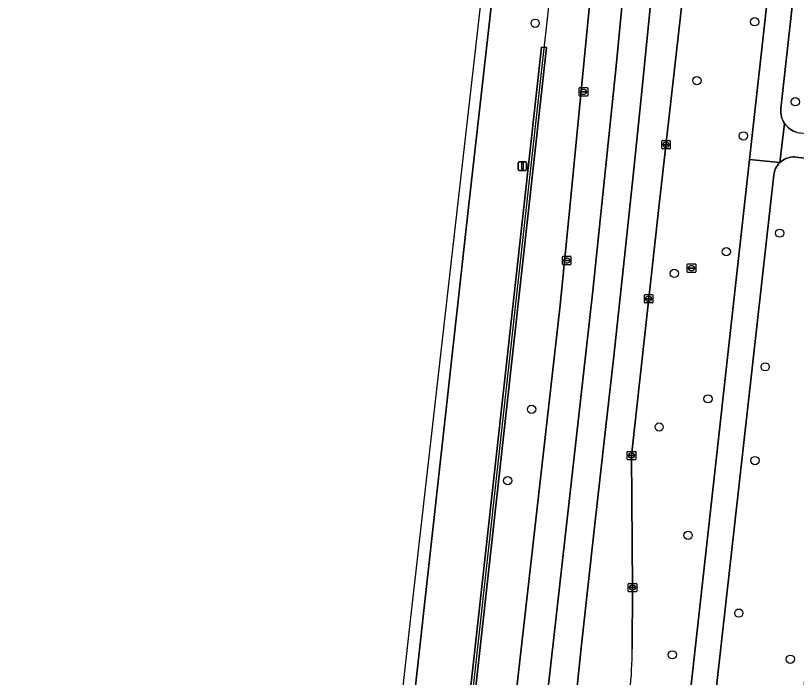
# Model space of a CAD drawing. Extents: x 162026 to 163502, y 387295 to 388169.
# Drawn here: x 162038 to 162130.7, y 387944.2 to 388022.7 of the extents above; entities that cross this region are included whole.
import ezdxf

# ---------------------------------------------------------------- set-up
doc = ezdxf.new("R2010")
doc.units = 0
for name, color, linetype in [('IMGEO_Berm_groen', 7, 'Continuous'), ('IMGEO_Boom', 7, 'Continuous'), ('IMGEO_Fietspad_gesloten', 7, 'Continuous'), ('IMGEO_Fietspad_open', 7, 'Continuous'), ('IMGEO_Groenvoorziening', 7, 'Continuous'), ('IMGEO_Haag', 7, 'Continuous'), ('IMGEO_Hek', 7, 'Continuous'), ('IMGEO_Kolk', 7, 'Continuous'), ('IMGEO_Lichtmast', 7, 'Continuous'), ('IMGEO_Rijbaan_regionaal_gesloten', 7, 'Continuous'), ('IMGEO_Rioolput', 7, 'Continuous')]:
    doc.layers.add(name, color=color, linetype=linetype)

msp = doc.modelspace()

# ---------------------------------------------------------------- linework, layer by layer
at = {"layer": 'IMGEO_Berm_groen'}
for points in [[(162105.986, 387854.562), (162111.817, 387855.506), (162113.437, 387855.753), (162112.662, 387863.447), (162112.42, 387869.087), (162112.294, 387873.71), (162112.881, 387895.541), (162113.946, 387905.236), (162124.476, 388000), (162125.11, 388005.69), (162136.597, 388108.731), (162142.635, 388164.961), (162133.655, 388165.852)], [(162133.655, 388165.852), (162130.423, 388141.544), (162128.88, 388128.181), (162114.362, 388000), (162111.105, 387970.557), (162111.227, 387954.891), (162111.178, 387947.636)], [(162145.439, 388160.548), (162145.131, 388158.602), (162128.834, 388011.725), (162128.818, 388011.491), (162128.823, 388011.257), (162128.849, 388011.024), (162128.895, 388010.794), (162128.962, 388010.569), (162129.049, 388010.351), (162129.155, 388010.142), (162129.279, 388009.943), (162129.42, 388009.756), (162129.578, 388009.582), (162129.75, 388009.423), (162129.936, 388009.28), (162130.134, 388009.155), (162130.343, 388009.047), (162130.56, 388008.959), (162130.784, 388008.89), (162131.013, 388008.842), (162131.166, 388008.821), (162138.907, 388008.012), (162156.097, 388162.257)], [(162071.42, 387707.267), (162076.229, 387750), (162089.042, 387865.143), (162091.359, 387886.839), (162092.788, 387900.224), (162096.151, 387931.204), (162102.643, 387988.4), (162103.786, 388000), (162107.741, 388040.671)], [(162095.156, 388030.116), (162091.784, 388000), (162079.391, 387888.288), (162064.05, 387750), (162057.767, 387693.483)]]:
    msp.add_lwpolyline(points, dxfattribs=at)
for points in [[(162070.558, 387750.033), (162070.715, 387751.433), (162082.73, 387858.959), (162085.888, 387887.498), (162092.582, 387948.213), (162098.331, 388000.033), (162100.436, 388019.009), (162101.034, 388018.962), (162098.927, 387999.967), (162093.178, 387948.147), (162086.483, 387887.426), (162083.326, 387858.893), (162071.311, 387751.367), (162071.154, 387749.967), (162064.775, 387692.973), (162048.017, 387543.217), (162038.634, 387465.803), (162038.336, 387465.839), (162038.038, 387465.875), (162047.421, 387543.289), (162064.177, 387693.016)], [(162137.882, 388000), (162138.442, 388005.018), (162130.661, 388005.962), (162130.448, 388005.978), (162130.235, 388005.976), (162130.022, 388005.954), (162129.813, 388005.913), (162129.608, 388005.854), (162129.409, 388005.776), (162129.217, 388005.682), (162129.035, 388005.57), (162128.864, 388005.443), (162128.705, 388005.301), (162128.559, 388005.145), (162128.427, 388004.977), (162128.311, 388004.797), (162128.212, 388004.608), (162128.13, 388004.411), (162128.066, 388004.208), (162128.02, 388003.999), (162128, 388003.861), (162127.56, 388000), (162118.651, 387920.601), (162128.927, 387919.374)]]:
    msp.add_lwpolyline(points, close=True, dxfattribs=at)
msp.add_arc((162075.406, 387947.084), 35.776, 352.90103, 0.88354, dxfattribs=at)
at = {"layer": 'IMGEO_Boom'}
for centre in [(162099.68, 388021.84), (162125.729, 388022.016), (162118.867, 388015.036), (162130.547, 388012.525), (162124.388, 388008.475), (162128.688, 387996.939), (162122.358, 387994.738), (162116.191, 387992.162), (162126.972, 387981.081), (162120.195, 387977.287), (162099.251, 387976.037), (162114.396, 387973.942), (162125.757, 387969.962), (162096.424, 387967.583), (162117.824, 387961.089), (162123.846, 387951.865), (162115.956, 387946.918), (162129.961, 387946.395)]:
    msp.add_circle(centre, 0.489, dxfattribs=at)
at = {"layer": 'IMGEO_Fietspad_gesloten'}
msp.add_lwpolyline([(162142.635, 388164.961), (162136.597, 388108.731), (162125.11, 388005.69), (162128.705, 388005.301), (162129.279, 388009.943), (162129.155, 388010.142), (162129.049, 388010.351), (162128.962, 388010.569), (162128.895, 388010.794), (162128.849, 388011.024), (162128.823, 388011.257), (162128.818, 388011.491), (162128.834, 388011.725), (162145.131, 388158.602), (162145.348, 388160.554), (162145.79, 388164.648)], close=True, dxfattribs=at)
msp.add_lwpolyline([(162118.651, 387920.601), (162127.56, 388000), (162128, 388003.861), (162128.02, 388003.999), (162128.066, 388004.208), (162128.13, 388004.411), (162128.212, 388004.608), (162128.311, 388004.797), (162128.427, 388004.977), (162128.559, 388005.145), (162128.705, 388005.301), (162125.11, 388005.69), (162124.476, 388000), (162113.946, 387905.236)], dxfattribs=at)
at = {"layer": 'IMGEO_Fietspad_open'}
msp.add_lwpolyline([(162130.784, 388008.89), (162130.56, 388008.959), (162130.343, 388009.047), (162130.134, 388009.155), (162129.936, 388009.28), (162129.75, 388009.423), (162129.578, 388009.582), (162129.42, 388009.756), (162129.279, 388009.943), (162128.705, 388005.301), (162128.864, 388005.443), (162129.035, 388005.57), (162129.217, 388005.682), (162129.409, 388005.776), (162129.608, 388005.854), (162129.813, 388005.913), (162130.022, 388005.954), (162130.235, 388005.976), (162130.448, 388005.978), (162130.661, 388005.962), (162138.442, 388005.018)], dxfattribs=at)
at = {"layer": 'IMGEO_Groenvoorziening'}
msp.add_lwpolyline([(162064.775, 387692.973), (162071.154, 387749.967), (162071.311, 387751.367), (162083.326, 387858.893), (162086.483, 387887.426), (162093.178, 387948.147), (162098.927, 387999.967), (162101.034, 388018.962), (162100.436, 388019.009), (162098.331, 388000.033), (162092.582, 387948.213), (162085.888, 387887.498), (162082.73, 387858.959), (162070.715, 387751.433), (162070.558, 387750.033), (162064.177, 387693.016), (162047.421, 387543.289), (162038.038, 387465.875), (162038.336, 387465.839), (162038.634, 387465.803), (162048.017, 387543.217)], close=True, dxfattribs=at)
at = {"layer": 'IMGEO_Haag'}
msp.add_lwpolyline([(162064.775, 387692.973), (162071.154, 387749.967), (162071.311, 387751.367), (162083.326, 387858.893), (162086.483, 387887.426), (162093.178, 387948.147), (162098.927, 387999.967), (162101.034, 388018.962), (162100.436, 388019.009), (162098.331, 388000.033), (162092.582, 387948.213), (162085.888, 387887.498), (162082.73, 387858.959), (162070.715, 387751.433), (162070.558, 387750.033), (162064.177, 387693.016), (162047.421, 387543.289), (162038.038, 387465.875), (162038.336, 387465.839), (162038.634, 387465.803), (162048.017, 387543.217)], close=True, dxfattribs=at)
at = {"layer": 'IMGEO_Hek'}
msp.add_lwpolyline([(162112.343, 388167.962), (162112.333, 388167.506), (162111.999, 388154.871), (162111.544, 388142.241), (162110.97, 388129.615), (162110.276, 388116.995), (162109.462, 388104.382), (162108.529, 388091.778), (162107.705, 388081.806), (162098.629, 388000), (162092.88, 387948.18), (162086.186, 387887.462)], dxfattribs=at)
at = {"layer": 'IMGEO_Kolk'}
for p, q in [((162104.91, 388013.282), (162104.91, 388014.134)), ((162104.985, 388014.208), (162105.837, 388014.208)), ((162105.398, 388013.988), (162105.423, 388013.988)), ((162105.911, 388014.134), (162105.911, 388013.282)), ((162105.837, 388013.208), (162104.985, 388013.208)), ((162105.169, 388013.702), (162105.169, 388013.714)), ((162105.607, 388013.665), (162105.209, 388013.665)), ((162105.212, 388013.751), (162105.61, 388013.751)), ((162105.421, 388013.428), (162105.396, 388013.428)), ((162105.653, 388013.714), (162105.653, 388013.702)), ((162114.708, 388007.01), (162114.708, 388007.862)), ((162114.783, 388007.936), (162115.635, 388007.936)), ((162115.196, 388007.716), (162115.221, 388007.716)), ((162115.709, 388007.862), (162115.709, 388007.01)), ((162115.635, 388006.936), (162114.783, 388006.936)), ((162114.967, 388007.43), (162114.967, 388007.442)), ((162115.405, 388007.393), (162115.007, 388007.393)), ((162115.01, 388007.479), (162115.408, 388007.479)), ((162115.219, 388007.156), (162115.194, 388007.156)), ((162115.451, 388007.442), (162115.451, 388007.43)), ((162102.925, 387993.266), (162102.925, 387994.118)), ((162103, 387994.192), (162103.852, 387994.192)), ((162103.184, 387993.686), (162103.184, 387993.698)), ((162103.622, 387993.649), (162103.224, 387993.649)), ((162103.227, 387993.735), (162103.625, 387993.735)), ((162103.413, 387993.972), (162103.438, 387993.972)), ((162103.668, 387993.698), (162103.668, 387993.686)), ((162103.926, 387994.118), (162103.926, 387993.266)), ((162103.852, 387993.192), (162103, 387993.192)), ((162103.436, 387993.412), (162103.411, 387993.412)), ((162112.638, 387988.73), (162112.638, 387989.582)), ((162112.713, 387989.656), (162113.565, 387989.656)), ((162112.897, 387989.15), (162112.897, 387989.162)), ((162113.335, 387989.113), (162112.937, 387989.113)), ((162112.94, 387989.199), (162113.338, 387989.199)), ((162113.126, 387989.436), (162113.151, 387989.436)), ((162113.381, 387989.162), (162113.381, 387989.15)), ((162113.639, 387989.582), (162113.639, 387988.73)), ((162113.565, 387988.656), (162112.713, 387988.656)), ((162113.149, 387988.876), (162113.124, 387988.876)), ((162110.604, 387970.131), (162110.604, 387970.983)), ((162110.679, 387971.057), (162111.531, 387971.057)), ((162110.863, 387970.551), (162110.863, 387970.563)), ((162111.301, 387970.514), (162110.903, 387970.514)), ((162110.906, 387970.6), (162111.304, 387970.6)), ((162111.092, 387970.837), (162111.117, 387970.837)), ((162111.347, 387970.563), (162111.347, 387970.551)), ((162111.605, 387970.983), (162111.605, 387970.131)), ((162111.531, 387970.057), (162110.679, 387970.057)), ((162111.115, 387970.277), (162111.09, 387970.277)), ((162110.726, 387954.465), (162110.726, 387955.317)), ((162110.801, 387955.391), (162111.653, 387955.391)), ((162110.985, 387954.885), (162110.985, 387954.897)), ((162111.423, 387954.848), (162111.025, 387954.848)), ((162111.028, 387954.934), (162111.426, 387954.934)), ((162111.214, 387955.171), (162111.239, 387955.171)), ((162111.469, 387954.897), (162111.469, 387954.885)), ((162111.727, 387955.317), (162111.727, 387954.465)), ((162111.653, 387954.391), (162110.801, 387954.391)), ((162111.237, 387954.611), (162111.212, 387954.611))]:
    msp.add_line(p, q, dxfattribs=at)
for points in [[(162104.91, 388013.282), (162104.91, 388014.134)], [(162104.985, 388014.208), (162105.837, 388014.208)], [(162105.911, 388014.134), (162105.911, 388013.282)], [(162105.837, 388013.208), (162104.985, 388013.208)], [(162114.708, 388007.01), (162114.708, 388007.862)], [(162114.783, 388007.936), (162115.635, 388007.936)], [(162115.709, 388007.862), (162115.709, 388007.01)], [(162115.635, 388006.936), (162114.783, 388006.936)], [(162102.925, 387993.266), (162102.925, 387994.118)], [(162103, 387994.192), (162103.852, 387994.192)], [(162103.926, 387994.118), (162103.926, 387993.266)], [(162103.852, 387993.192), (162103, 387993.192)], [(162112.638, 387988.73), (162112.638, 387989.582)], [(162112.713, 387989.656), (162113.565, 387989.656)], [(162113.639, 387989.582), (162113.639, 387988.73)], [(162113.565, 387988.656), (162112.713, 387988.656)], [(162110.604, 387970.131), (162110.604, 387970.983)], [(162110.679, 387971.057), (162111.531, 387971.057)], [(162111.605, 387970.983), (162111.605, 387970.131)], [(162111.531, 387970.057), (162110.679, 387970.057)], [(162110.726, 387954.465), (162110.726, 387955.317)], [(162110.801, 387955.391), (162111.653, 387955.391)], [(162111.727, 387955.317), (162111.727, 387954.465)], [(162111.653, 387954.391), (162110.801, 387954.391)]]:
    msp.add_lwpolyline(points, dxfattribs=at)
for centre, radius, start, end in [((162104.987, 388014.132), 0.0765, 91.55205, 178.44795), ((162104.987, 388014.132), 0.0765, 91.55205, 178.44795), ((162105.835, 388014.132), 0.0765, 1.55205, 88.44795), ((162105.835, 388014.132), 0.0765, 1.55205, 88.44795), ((162104.987, 388013.284), 0.0765, 181.55205, 268.44795), ((162104.987, 388013.284), 0.0765, 181.55205, 268.44795), ((162105.209, 388013.711), 0.0403, 85.87752, 175.75265), ((162105.206, 388013.701), 0.0366, 178.93798, 274.71019), ((162105.61, 388013.708), 0.043, 264.86636, 352.45326), ((162105.614, 388013.713), 0.0386, 1.73085, 96.63898), ((162105.835, 388013.284), 0.0765, 271.55205, 358.44795), ((162105.835, 388013.284), 0.0765, 271.55205, 358.44795), ((162114.785, 388007.86), 0.0765, 91.55205, 178.44795), ((162114.785, 388007.86), 0.0765, 91.55205, 178.44795), ((162115.633, 388007.86), 0.0765, 1.55205, 88.44795), ((162115.633, 388007.86), 0.0765, 1.55205, 88.44795), ((162114.785, 388007.012), 0.0765, 181.55205, 268.44795), ((162114.785, 388007.012), 0.0765, 181.55205, 268.44795), ((162115.007, 388007.439), 0.0403, 85.87752, 175.75265), ((162115.004, 388007.429), 0.0366, 178.93798, 274.71019), ((162115.408, 388007.436), 0.043, 264.86636, 352.45326), ((162115.412, 388007.441), 0.0386, 1.73085, 96.63898), ((162115.633, 388007.012), 0.0765, 271.55205, 358.44795), ((162115.633, 388007.012), 0.0765, 271.55205, 358.44795), ((162103.002, 387994.116), 0.0765, 91.55205, 178.44795), ((162103.002, 387994.116), 0.0765, 91.55205, 178.44795), ((162103.224, 387993.695), 0.0403, 85.87752, 175.75265), ((162103.221, 387993.685), 0.0366, 178.93798, 274.71019), ((162103.625, 387993.692), 0.043, 264.86636, 352.45326), ((162103.629, 387993.697), 0.0386, 1.73085, 96.63898), ((162103.85, 387994.116), 0.0765, 1.55205, 88.44795), ((162103.85, 387994.116), 0.0765, 1.55205, 88.44795), ((162103.002, 387993.268), 0.0765, 181.55205, 268.44795), ((162103.002, 387993.268), 0.0765, 181.55205, 268.44795), ((162103.85, 387993.268), 0.0765, 271.55205, 358.44795), ((162103.85, 387993.268), 0.0765, 271.55205, 358.44795), ((162112.715, 387989.58), 0.0765, 91.55205, 178.44795), ((162112.715, 387989.58), 0.0765, 91.55205, 178.44795), ((162112.937, 387989.159), 0.0403, 85.87752, 175.75265), ((162112.934, 387989.149), 0.0366, 178.93798, 274.71019), ((162113.338, 387989.156), 0.043, 264.86636, 352.45326), ((162113.342, 387989.161), 0.0386, 1.73085, 96.63898), ((162113.563, 387989.58), 0.0765, 1.55205, 88.44795), ((162113.563, 387989.58), 0.0765, 1.55205, 88.44795), ((162112.715, 387988.732), 0.0765, 181.55205, 268.44795), ((162112.715, 387988.732), 0.0765, 181.55205, 268.44795), ((162113.563, 387988.732), 0.0765, 271.55205, 358.44795), ((162113.563, 387988.732), 0.0765, 271.55205, 358.44795), ((162110.681, 387970.981), 0.0765, 91.55205, 178.44795), ((162110.681, 387970.981), 0.0765, 91.55205, 178.44795), ((162110.903, 387970.56), 0.0403, 85.87752, 175.75265), ((162110.9, 387970.55), 0.0366, 178.93798, 274.71019), ((162111.304, 387970.557), 0.043, 264.86636, 352.45326), ((162111.308, 387970.562), 0.0386, 1.73085, 96.63898), ((162111.529, 387970.981), 0.0765, 1.55205, 88.44795), ((162111.529, 387970.981), 0.0765, 1.55205, 88.44795), ((162110.681, 387970.133), 0.0765, 181.55205, 268.44795), ((162110.681, 387970.133), 0.0765, 181.55205, 268.44795), ((162111.529, 387970.133), 0.0765, 271.55205, 358.44795), ((162111.529, 387970.133), 0.0765, 271.55205, 358.44795), ((162110.803, 387955.315), 0.0765, 91.55205, 178.44795), ((162110.803, 387955.315), 0.0765, 91.55205, 178.44795), ((162111.025, 387954.894), 0.0403, 85.87752, 175.75265), ((162111.022, 387954.884), 0.0366, 178.93798, 274.71019), ((162111.426, 387954.891), 0.043, 264.86636, 352.45326), ((162111.43, 387954.896), 0.0386, 1.73085, 96.63898), ((162111.651, 387955.315), 0.0765, 1.55205, 88.44795), ((162111.651, 387955.315), 0.0765, 1.55205, 88.44795), ((162110.803, 387954.467), 0.0765, 181.55205, 268.44795), ((162110.803, 387954.467), 0.0765, 181.55205, 268.44795), ((162111.651, 387954.467), 0.0765, 271.55205, 358.44795), ((162111.651, 387954.467), 0.0765, 271.55205, 358.44795)]:
    msp.add_arc(centre, radius, start, end, dxfattribs=at)
for centre, major_axis, ratio, start_param, end_param in [((162105.397, 388013.708), (-0.387, 0.002), 0.722429, 4.712389, 7.853982), ((162105.422, 388013.708), (-0.39, 0.002), 0.717154, 1.570796, 4.712389), ((162115.195, 388007.436), (-0.387, 0.002), 0.722429, 4.712389, 7.853982), ((162115.22, 388007.436), (-0.39, 0.002), 0.717154, 1.570796, 4.712389), ((162103.412, 387993.692), (-0.387, 0.002), 0.722429, 4.712389, 7.853982), ((162103.437, 387993.692), (-0.39, 0.002), 0.717154, 1.570796, 4.712389), ((162113.125, 387989.156), (-0.387, 0.002), 0.722429, 4.712389, 7.853982), ((162113.15, 387989.156), (-0.39, 0.002), 0.717154, 1.570796, 4.712389), ((162111.091, 387970.557), (-0.387, 0.002), 0.722429, 4.712389, 7.853982), ((162111.116, 387970.557), (-0.39, 0.002), 0.717154, 1.570796, 4.712389), ((162111.213, 387954.891), (-0.387, 0.002), 0.722429, 4.712389, 7.853982), ((162111.238, 387954.891), (-0.39, 0.002), 0.717154, 1.570796, 4.712389)]:
    msp.add_ellipse(centre, major_axis=major_axis, ratio=ratio, start_param=start_param, end_param=end_param, dxfattribs=at)
at = {"layer": 'IMGEO_Lichtmast'}
for p, q in [((162097.667, 388004.487), (162097.667, 388005.287)), ((162097.667, 388005.287), (162097.667, 388004.487)), ((162097.767, 388005.387), (162098.557, 388005.387)), ((162098.557, 388005.387), (162097.767, 388005.387)), ((162098.657, 388005.287), (162098.657, 388004.487)), ((162098.657, 388004.487), (162098.657, 388005.287)), ((162098.557, 388004.387), (162097.767, 388004.387)), ((162097.767, 388004.387), (162098.557, 388004.387))]:
    msp.add_line(p, q, dxfattribs=at)
msp.add_lwpolyline([(162098.087, 388005.262), (162098.237, 388005.262), (162098.237, 388004.512), (162098.087, 388004.512), (162098.087, 388005.262)], dxfattribs=at)
for centre, start, end in [((162097.767, 388005.287), 90, 180), ((162097.767, 388005.287), 90, 180), ((162098.557, 388005.287), 0, 90), ((162098.557, 388005.287), 360, 90), ((162097.767, 388004.487), 180, 270), ((162097.767, 388004.487), 180, 270), ((162098.557, 388004.487), 270, 0), ((162098.557, 388004.487), 270, 0)]:
    msp.add_arc(centre, 0.1, start, end, dxfattribs=at)
at = {"layer": 'IMGEO_Rijbaan_regionaal_gesloten'}
msp.add_lwpolyline([(162054.699, 387684.33), (162056.727, 387684.126), (162057.767, 387693.483), (162064.05, 387750), (162079.391, 387888.288), (162091.784, 388000), (162095.156, 388030.116), (162098.969, 388066.214), (162102.065, 388098.695), (162105.018, 388137.039), (162105.974, 388153.499), (162106.66, 388168.525), (162106.66, 388168.525), (162105.077, 388168.682), (162101.677, 388110.308), (162100.09, 388092.96), (162096.275, 388051.257), (162084.832, 387951.009), (162070.459, 387821.343)], close=True, dxfattribs=at)
for points in [[(162111.178, 387947.636), (162111.227, 387954.891), (162111.105, 387970.557), (162114.362, 388000), (162128.88, 388128.181), (162128.383, 388128.238), (162129.927, 388141.604), (162133.157, 388165.901), (162133.157, 388165.901), (162129.67, 388166.247), (162128.042, 388166.408)], [(162073.014, 387691.729), (162079.611, 387750.509), (162087.297, 387818.939), (162094.856, 387886.497), (162103.819, 387966.184), (162106.505, 387990.085), (162109.282, 388016.74), (162112.335, 388048.541)], [(162112.335, 388048.541), (162109.282, 388016.74), (162106.505, 387990.085), (162103.819, 387966.184), (162094.856, 387886.497), (162087.297, 387818.939), (162079.611, 387750.509), (162073.014, 387691.729)], [(162107.741, 388040.671), (162103.786, 388000), (162102.643, 387988.4), (162096.151, 387931.204), (162092.788, 387900.224), (162091.359, 387886.839), (162089.042, 387865.143), (162076.229, 387750), (162071.42, 387707.267)], [(162095.488, 387860.805), (162096.931, 387873.862), (162098.265, 387885.779), (162098.894, 387891.718), (162100.058, 387902.373), (162101.435, 387914.378), (162102.325, 387922.313), (162103.663, 387934.281), (162104.337, 387940.147), (162105.165, 387948.106), (162106.738, 387962.076), (162108.052, 387973.989), (162108.956, 387981.989), (162110.16, 387992.987), (162111.302, 388003.77), (162112.333, 388013.732), (162113.732, 388027.667)], [(162113.732, 388027.667), (162112.333, 388013.732), (162111.302, 388003.77), (162110.16, 387992.987), (162108.956, 387981.989), (162108.052, 387973.989), (162106.738, 387962.076), (162105.165, 387948.106), (162104.337, 387940.147), (162103.663, 387934.281), (162102.325, 387922.313), (162101.435, 387914.378), (162100.058, 387902.373), (162098.894, 387891.718), (162098.265, 387885.779), (162096.931, 387873.862), (162095.488, 387860.805)]]:
    msp.add_lwpolyline(points, dxfattribs=at)
msp.add_arc((162075.406, 387947.084), 35.776, 352.90103, 0.88354, dxfattribs=at)
at = {"layer": 'IMGEO_Rioolput'}
for p, q in [((162117.731, 387992.364), (162117.731, 387993.216)), ((162117.806, 387993.29), (162118.658, 387993.29)), ((162117.99, 387992.784), (162117.99, 387992.796)), ((162118.428, 387992.747), (162118.03, 387992.747)), ((162118.033, 387992.833), (162118.431, 387992.833)), ((162118.219, 387993.07), (162118.244, 387993.07)), ((162118.474, 387992.796), (162118.474, 387992.784)), ((162118.732, 387993.216), (162118.732, 387992.364)), ((162118.658, 387992.29), (162117.806, 387992.29)), ((162118.242, 387992.51), (162118.217, 387992.51))]:
    msp.add_line(p, q, dxfattribs=at)
for points in [[(162117.731, 387992.364), (162117.731, 387993.216)], [(162117.806, 387993.29), (162118.658, 387993.29)], [(162118.732, 387993.216), (162118.732, 387992.364)], [(162118.658, 387992.29), (162117.806, 387992.29)]]:
    msp.add_lwpolyline(points, dxfattribs=at)
for centre, radius, start, end in [((162117.808, 387993.214), 0.0765, 91.55205, 178.44795), ((162117.808, 387993.214), 0.0765, 91.55205, 178.44795), ((162118.03, 387992.793), 0.0403, 85.87752, 175.75265), ((162118.027, 387992.783), 0.0366, 178.93798, 274.71019), ((162118.431, 387992.79), 0.043, 264.86636, 352.45326), ((162118.435, 387992.795), 0.0386, 1.73085, 96.63898), ((162118.656, 387993.214), 0.0765, 1.55205, 88.44795), ((162118.656, 387993.214), 0.0765, 1.55205, 88.44795), ((162117.808, 387992.366), 0.0765, 181.55205, 268.44795), ((162117.808, 387992.366), 0.0765, 181.55205, 268.44795), ((162118.656, 387992.366), 0.0765, 271.55205, 358.44795), ((162118.656, 387992.366), 0.0765, 271.55205, 358.44795)]:
    msp.add_arc(centre, radius, start, end, dxfattribs=at)
for centre, major_axis, ratio, start_param, end_param in [((162118.218, 387992.79), (-0.387, 0.002), 0.722429, 4.712389, 7.853982), ((162118.243, 387992.79), (-0.39, 0.002), 0.717154, 1.570796, 4.712389)]:
    msp.add_ellipse(centre, major_axis=major_axis, ratio=ratio, start_param=start_param, end_param=end_param, dxfattribs=at)

doc.saveas('drawing.dxf')
